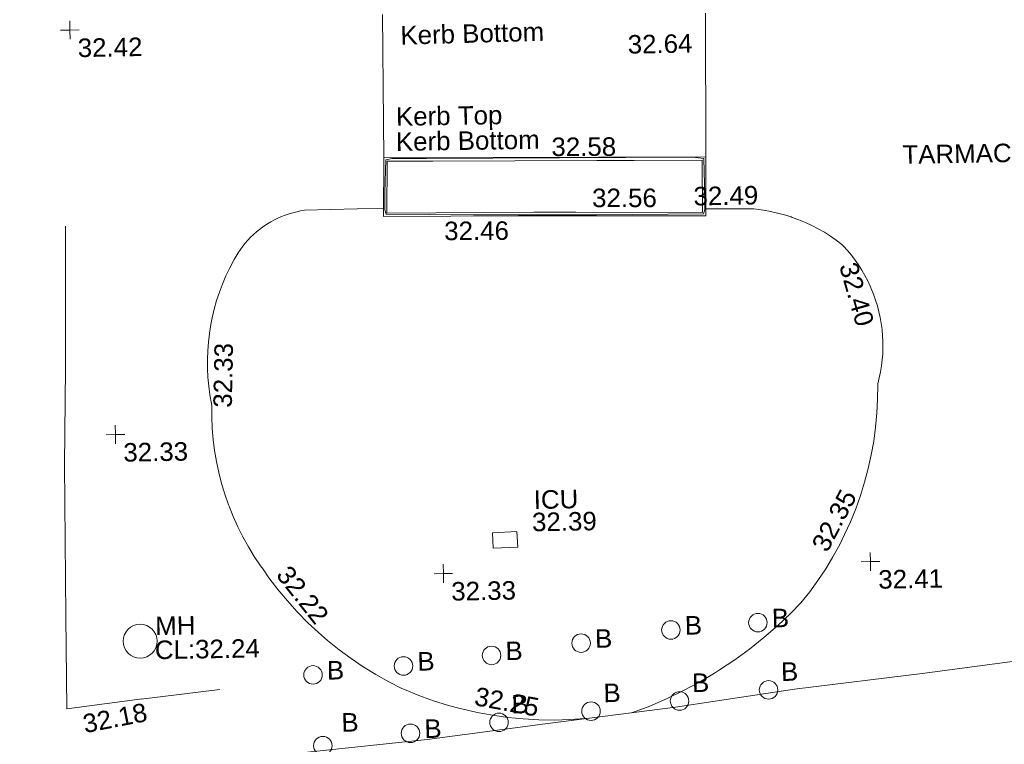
# Model space of a CAD drawing. Header units: millimetres. Extents: x -290717 to 520720, y -103372 to 287762.
# Tile 299 of 375: x 136870 to 156808, y 189235 to 203914. Entities that reach past the tile are written whole.
import ezdxf

# ---------------------------------------------------------------- set-up
doc = ezdxf.new("R2010")
doc.units = ezdxf.units.MM
doc.linetypes.add('IMPORT-UG_ELEC_STREET LIGHTING_QLB2 _2_', pattern=[2700, 1500, -300.0000000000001, 0, -250, 150, -300.0000000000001, 0, -200])
for name, color, linetype, lineweight, true_color in [('00_TOPO_FURN_BOLLARD', 7, 'Continuous', 9, 0x666666), ('00_TOPO_KERB_BOTTOM', 1, 'Continuous', 9, 0xff0000), ('00_TOPO_KERB_TOP', 7, 'Continuous', 9, 0xa500a5), ('00_TOPO_LEVEL_SPOT', 7, 'Continuous', 9, 0x666666), ('00_TOPO_ROAD_MARKING_WHITE_CONTINUOUS', 7, 'Continuous', 9, 0x999999), ('00_TOPO_SERV_IC', 5, 'Continuous', 9, 0x0000ff), ('00_TOPO_SERV_MH', 7, 'Continuous', 9, 0x666666), ('00_UAV_KERB_BOTTOM', 1, 'Continuous', 9, 0xff0000), ('00_UAV_KERB_TOP', 7, 'Continuous', 9, 0xa500a5), ('01_DTM_CONTOUR_MJR', 7, 'Continuous', 9, 0x7f3f00), ('12333-PUM-2D-U-0001-C01 - Rev2_REVIT IMPORT_dwg', 7, 'Continuous', 9, 0x767676)]:
    doc.layers.add(name, color=color, linetype=linetype, lineweight=lineweight, true_color=true_color)
for name, color, linetype, lineweight in [('00_TOPO_ROAD_EDGE', 7, 'Continuous', 9), ('00_TOPO_SURFACE', 7, 'Continuous', 9), ('00_TOPO_SURVEY_TEXT', 7, 'Continuous', 9), ('00_UAV_SURFACE', 7, 'Continuous', 9)]:
    doc.layers.add(name, color=color, linetype=linetype, lineweight=lineweight)
doc.styles.add('Swis721 Lt BT_2', font='swissl.ttf', dxfattribs={"height": 375})

# ---------------------------------------------------------------- blocks, each defined once
blk = doc.blocks.new('12333-PUM-2D-U-0001-C01 - Rev2_REVIT IMPORT_dwg_MSL_Bollard_2-2077182-Site Location Plan Existing')
at = {"layer": '00_TOPO_FURN_BOLLARD', "color": 254, "true_color": 0xcccccc}
blk.add_circle((0, 0), 62.50000000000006, dxfattribs=at)
blk = doc.blocks.new('12333-PUM-2D-U-0001-C01 - Rev2_REVIT IMPORT_dwg_MM-2077200-Site Location Plan Existing')
at = {"layer": '00_TOPO_LEVEL_SPOT', "color": 254, "true_color": 0xcccccc, "flags": 128}
for points in [[(0, -500.0000000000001), (0, 0), (-500.0000000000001, 0)], [(500.0000000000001, 0), (0, 0), (0, 500.0000000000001)]]:
    blk.add_lwpolyline(points, dxfattribs=at)
blk = doc.blocks.new('12333-PUM-2D-U-0001-C01 - Rev2_REVIT IMPORT_dwg_MGS62954_T2_Galway_ITM_3d_Rev1-2077680-Site Location Plan Existing')
at = {"layer": '00_TOPO_ROAD_EDGE', "color": 254, "true_color": 0xcccccc, "flags": 128}
blk.add_lwpolyline([(534033104.9689761, 725740459.8473704), (534035555.2704597, 725740668.3225173), (534038263.5407296, 725740972.4280123), (534040523.8177791, 725741176.4420397), (534043224.1310788, 725741487.1613616), (534045496.3261999, 725741728.7199506), (534047933.3784135, 725741976.977214), (534050361.6183352, 725742193.0608929), (534052757.5622326, 725742470.2915022), (534055401.4840017, 725742761.796875), (534057815.2787915, 725743082.9169078), (534060459.857713, 725743363.8650292), (534063350.9367885, 725743693.149701), (534066397.7802785, 725744014.1670485), (534069642.2740194, 725744375.130102), (534072218.411917, 725744677.8328604), (534074625.9544624, 725744954.3059459), (534076917.8177825, 725745218.4599398), (534080295.6753604, 725745525.838803), (534082250.5037208, 725745657.2662455), (534085202.2732607, 725745987.2579671), (534088797.6026757, 725746477.4211591), (534091802.2110071, 725746788.8694601)], dxfattribs=at)
at = {"layer": '00_TOPO_ROAD_MARKING_WHITE_CONTINUOUS', "color": 254, "true_color": 0xcccccc, "flags": 128}
blk.add_lwpolyline([(534043220.0000001, 725752720), (534043170.0000001, 725749830.0000001), (534043120.0000001, 725747890), (534043090, 725744810.0000002), (534043080.0000001, 725742940.0000001), (534044610.0000001, 725743120), (534044589.9999999, 725743110.0000001), (534046180.0000002, 725743280)], dxfattribs=at)
at = {"layer": '00_TOPO_SERV_IC', "color": 254, "true_color": 0xcccccc, "flags": 128}
blk.add_lwpolyline([(534051758.8577682, 725746359.2090113), (534052254.8108064, 725746373.9769058), (534052264.1457316, 725746060.4803231), (534051768.1926933, 725746045.7124285)], close=True, dxfattribs=at)
at = {"layer": '00_TOPO_SERV_MH', "color": 254, "true_color": 0xcccccc}
blk.add_circle((534044585.9030755, 725744285.4464498), 343.0899963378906, dxfattribs=at)
at = {"layer": '00_TOPO_SURFACE', "color": 254, "true_color": 0xcccccc, "flags": 128}
blk.add_lwpolyline([(534049717.3185974, 725756893.4053111), (534049689.1652511, 725753990), (534056210.0000001, 725753900), (534056256.8196996, 725756810.1770971)], dxfattribs=at)
at = {"layer": '00_UAV_KERB_BOTTOM', "color": 254, "true_color": 0xcccccc, "flags": 128}
blk.add_lwpolyline([(534056210.0000001, 725753900), (534056190.953, 725752702.6230001), (534052709.9530001, 725752763.6230003), (534052389.2109779, 725752767.413779), (534049663.953, 725752799.6229999), (534049689.1652511, 725753990)], dxfattribs=at)
at = {"layer": '00_UAV_KERB_TOP', "color": 254, "true_color": 0xcccccc, "flags": 128}
blk.add_lwpolyline([(534049757.6781771, 725753919.0477234), (534050683.9623823, 725753906.2632288), (534054004.846823, 725753860.4286674), (534054757.1929292, 725753850.0448513), (534056138.8931407, 725753830.974744), (534056122.0770235, 725752773.8407091), (534053561.7418721, 725752818.7072545), (534052710.9798722, 725752833.6157525), (534049735.4335133, 725752868.7830763)], close=True, dxfattribs=at)
at = {"layer": '00_UAV_SURFACE', "color": 254, "true_color": 0xcccccc, "flags": 128}
for points in [[(534049667.5948806, 725752971.5715822), (534048065.953, 725752955.623), (534047986.6122913, 725752944.1216274), (534047907.8228053, 725752929.3078996), (534047829.7227656, 725752911.2078044), (534047752.4491861, 725752889.853096), (534047676.1376311, 725752865.2812376), (534047600.921977, 725752837.5353366), (534047526.9341776, 725752806.6640688), (534047454.3040326, 725752772.721593), (534047383.1589597, 725752735.7674558), (534047348.9530001, 725752716.623), (534047280.2495033, 725752675.3064272), (534047213.3364297, 725752631.1490923), (534047148.3311676, 725752584.2284623), (534047085.3477581, 725752534.6268516), (534047024.4966956, 725752482.4312787), (534046965.8847336, 725752427.7333121), (534046909.6146973, 725752370.6289105), (534046855.7853037, 725752311.2182548), (534046804.4909876, 725752249.6055712), (534046755.8217366, 725752185.8989496), (534046709.8629333, 725752120.2101525), (534046666.695205, 725752052.6544209), (534046626.3942826, 725751983.3502703), (534046619.9530001, 725751971.623), (534046533.6042863, 725751815.111078), (534046453.8853543, 725751655.120535), (534046380.9360577, 725751491.9320484), (534046314.8843747, 725751325.8319062), (534046255.8461823, 725751157.1115048), (534046203.9250535, 725750986.0668368), (534046159.2120757, 725750812.997973), (534046128.9530001, 725750674.623), (534046097.3476997, 725750498.6878216), (534046096.2195458, 725750490.4350545), (534046073.1375233, 725750321.5834756), (534046056.3649434, 725750143.6206629), (534046047.0593851, 725749965.1115917), (534046045.2371735, 725749786.3694263), (534046050.9015052, 725749607.7077422), (534046064.0424431, 725749429.4399724), (534046084.6369335, 725749251.8788589), (534046112.648847, 725749075.3359045), (534046120.9530002, 725749030.623), (534046116.9503291, 725748802.85328), (534046122.489175, 725748575.1157382), (534046137.5598211, 725748347.8099034), (534046162.1358277, 725748121.3345481), (534046196.1740809, 725747896.0869861), (534046239.6148654, 725747672.462379), (534046292.3819715, 725747450.8530394), (534046354.382828, 725747231.6477462), (534046425.5086643, 725747015.2310597), (534046434.9530001, 725746988.623), (534046516.1849827, 725746775.7934161), (534046606.258089, 725746566.5521623), (534046705.0143001, 725746361.2663188), (534046812.2803641, 725746160.2960268), (534046927.8681, 725745963.9938563), (534047050.9530001, 725745773.6230001), (534047099.6533752, 725745700.986925), (534047217.5346645, 725745525.1682754), (534047394.3744124, 725745283.9072034), (534047581.162007, 725745050.2630388), (534047777.5697592, 725744824.6456723), (534047983.2531031, 725744607.4509138), (534048197.8512005, 725744399.0597961), (534048382.9530001, 725744232.623), (534048612.8966566, 725744041.2983648), (534048850.6504576, 725743859.770595), (534049095.797302, 725743688.3581512), (534049347.9071191, 725743527.3617499), (534049606.5376227, 725743377.0638331), (534049871.235087, 725743237.7280747), (534049921.953, 725743212.623), (534050211.7501265, 725743088.6396552), (534050506.4849349, 725742976.900509), (534050805.6403608, 725742877.6015898), (534051041.9066675, 725742809.4445349), (534051075.9530001, 725742799.623), (534051382.0325173, 725742724.3264307), (534051690.9966438, 725742661.9131892), (534052002.3033515, 725742612.4927697), (534052315.4065028, 725742576.1518718), (534052629.7568082, 725742552.9542506), (534052944.8027906, 725742542.9406018), (534053259.9917523, 725742546.1284935), (534053574.7707446, 725742562.5123323), (534053639.281323, 725742567.5053664)], [(534054532.8393769, 725742666.0245348), (534054879.7325915, 725742792.0595609), (534055221.0437225, 725742932.5104128), (534055556.1739945, 725743087.1306921), (534055884.535475, 725743255.6491425), (534056205.5521064, 725743437.7701252), (534056309.5045, 725743500.6325), (534056619.8895231, 725743700.3344465), (534056921.6396365, 725743912.8587962), (534057214.2254673, 725744137.8327091), (534057497.1337211, 725744374.8615046), (534057769.8680807, 725744623.5293537), (534057979.5045, 725744829.6325002), (534058160.0131875, 725745049.8449818), (534058331.1419964, 725745277.4232193), (534058492.5907089, 725745511.9679625), (534058513.5671237, 725745545.3534214), (534058644.0760891, 725745753.0677406), (534058785.3323799, 725746000.2995825), (534058887.5045, 725746195.6324999), (534059010.0145741, 725746452.6698612), (534059121.6535786, 725746714.6119466), (534059222.2256607, 725746980.9992205), (534059311.5543826, 725747251.3643492), (534059389.4830316, 725747525.2330202), (534059455.8748943, 725747802.1247752), (534059510.6134968, 725748081.5538516), (534059553.6028091, 725748363.0300361), (534059584.7674132, 725748646.0595236), (534059604.0526357, 725748930.1457845), (534059611.4246439, 725749214.7904346), (534059611.5045001, 725749241.6325), (534059643.6087171, 725749360.2011442), (534059670.7196341, 725749480.0101686), (534059692.7896886, 725749600.8493878), (534059709.7801628, 725749722.5068082), (534059721.6612495, 725749844.7690016), (534059728.412105, 725749967.4214785), (534059730.0208864, 725750090.249065), (534059726.484771, 725750213.0362796), (534059718.8902782, 725750320.3082865), (534059717.8099626, 725750335.5677117), (534059704.0116796, 725750457.6283996), (534059685.114129, 725750579.0042076), (534059661.1504635, 725750699.4822009), (534059632.1627234, 725750818.8510205), (534059598.2017633, 725750936.9012529), (534059559.3271617, 725751053.4257976), (534059540.5045, 725751104.6325), (534059494.6566533, 725751218.5938053), (534059444.0768188, 725751330.5352385), (534059388.8537308, 725751440.2604167), (534059329.0842692, 725751547.5768441), (534059264.8732899, 725751652.2962518), (534059196.333441, 725751754.2349259), (534059123.5849644, 725751853.2140313), (534059046.755486, 725751949.0599253), (534058965.9797905, 725752041.6044616), (534058934.5045, 725752075.6324999), (534058821.1076869, 725752164.1213013), (534058704.1048157, 725752247.7839172), (534058583.701149, 725752326.4735749), (534058460.1079162, 725752400.0522263), (534058333.5419413, 725752468.3907893), (534058204.2252643, 725752531.3693749), (534058072.3847505, 725752588.877497), (534057938.2516932, 725752640.814267), (534057916.5045002, 725752648.6324999), (534057780.0058963, 725752693.9892675), (534057641.7276807, 725752733.5902811), (534057501.9124402, 725752767.3660669), (534057360.8054584, 725752795.2573713), (534057218.6542849, 725752817.2152634), (534057167.5045, 725752823.6324999), (534056193.1822749, 725752842.764884)]]:
    blk.add_lwpolyline(points, dxfattribs=at)
at = {"layer": '01_DTM_CONTOUR_MJR', "color": 254, "true_color": 0xcccccc, "flags": 128}
blk.add_lwpolyline([(534055941.3706897, 725753895.1379311), (534056171.5, 725753861.5000002), (534056177.5, 725753087.5000001), (534056170.8888889, 725752820.8888891), (534056144.5000002, 725752745.5000001), (534053977.5631174, 725752763.717194), (534052710.0000001, 725752784.2057613), (534051485.5360825, 725752805.3505155), (534049716.0000001, 725752849.0000001), (534049695.1746989, 725752934.0361446), (534049700.0000001, 725753286.6666669), (534049732.0000001, 725753948.0000001), (534049861.7659575, 725753976.1199229), (534050555.5409582, 725753963.8931962)], close=True, dxfattribs=at)
for name, p, xscale, yscale, zscale in [('12333-PUM-2D-U-0001-C01 - Rev2_REVIT IMPORT_dwg_MM-2077200-Site Location Plan Existing', (534043380.0000001, 725756690.0000001), 0.375, 0.375, 0.375), ('12333-PUM-2D-U-0001-C01 - Rev2_REVIT IMPORT_dwg_MM-2077200-Site Location Plan Existing', (534044160.0000001, 725748480.0000001), 0.375, 0.375, 0.375), ('12333-PUM-2D-U-0001-C01 - Rev2_REVIT IMPORT_dwg_MM-2077200-Site Location Plan Existing', (534059400.0000001, 725745640), 0.375, 0.375, 0.375), ('12333-PUM-2D-U-0001-C01 - Rev2_REVIT IMPORT_dwg_MM-2077200-Site Location Plan Existing', (534050750, 725745550.0000001), 0.375, 0.375, 0.375), ('12333-PUM-2D-U-0001-C01 - Rev2_REVIT IMPORT_dwg_MSL_Bollard_2-2077182-Site Location Plan Existing', (534057100.4482018, 725744443.6990466), 3, 3, 3), ('12333-PUM-2D-U-0001-C01 - Rev2_REVIT IMPORT_dwg_MSL_Bollard_2-2077182-Site Location Plan Existing', (534055336.3345652, 725744326.5446476), 3, 3, 3), ('12333-PUM-2D-U-0001-C01 - Rev2_REVIT IMPORT_dwg_MSL_Bollard_2-2077182-Site Location Plan Existing', (534053513.1434508, 725744091.2854652), 3, 3, 3), ('12333-PUM-2D-U-0001-C01 - Rev2_REVIT IMPORT_dwg_MSL_Bollard_2-2077182-Site Location Plan Existing', (534051696.1415409, 725743874.14798), 3, 3, 3), ('12333-PUM-2D-U-0001-C01 - Rev2_REVIT IMPORT_dwg_MSL_Bollard_2-2077182-Site Location Plan Existing', (534049909.2173614, 725743692.0987232), 3, 3, 3), ('12333-PUM-2D-U-0001-C01 - Rev2_REVIT IMPORT_dwg_MSL_Bollard_2-2077182-Site Location Plan Existing', (534048074.540513, 725743542.5980277), 3, 3, 3), ('12333-PUM-2D-U-0001-C01 - Rev2_REVIT IMPORT_dwg_MSL_Bollard_2-2077182-Site Location Plan Existing', (534057292.9173604, 725743077.9710544), 3, 3, 3), ('12333-PUM-2D-U-0001-C01 - Rev2_REVIT IMPORT_dwg_MSL_Bollard_2-2077182-Site Location Plan Existing', (534055486.7114661, 725742884.479314), 3, 3, 3), ('12333-PUM-2D-U-0001-C01 - Rev2_REVIT IMPORT_dwg_MSL_Bollard_2-2077182-Site Location Plan Existing', (534053690.7561741, 725742709.8226793), 3, 3, 3), ('12333-PUM-2D-U-0001-C01 - Rev2_REVIT IMPORT_dwg_MSL_Bollard_2-2077182-Site Location Plan Existing', (534051824.5541941, 725742515.5015639), 3, 3, 3), ('12333-PUM-2D-U-0001-C01 - Rev2_REVIT IMPORT_dwg_MSL_Bollard_2-2077182-Site Location Plan Existing', (534050027.2293681, 725742325.9130863), 3, 3, 3), ('12333-PUM-2D-U-0001-C01 - Rev2_REVIT IMPORT_dwg_MSL_Bollard_2-2077182-Site Location Plan Existing', (534048248.3070021, 725742104.7264869), 3, 3, 3)]:
    blk.add_blockref(name, p, dxfattribs=dict(xscale=xscale, yscale=yscale, zscale=zscale))
at = {"layer": '00_TOPO_FURN_BOLLARD', "char_height": 375, "width": 398.9072968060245, "attachment_point": 1, "line_spacing_factor": 1.005061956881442, "style": 'Swis721 Lt BT_2'}
for insert in [(534055619.0928851, 725744600.7419974), (534057383.2065216, 725744717.8963964), (534053795.9017707, 725744365.482815), (534050191.9756813, 725743966.296073), (534051978.8998608, 725744148.3453298), (534048357.2988329, 725743816.7953775), (534057550.4685341, 725743629.3095158), (534055744.2626399, 725743435.8177754), (534053948.307348, 725743261.1611408), (534052082.105368, 725743066.8400252), (534048631.8939062, 725742756.8454359), (534050309.987688, 725742600.1104362)]:
    blk.add_mtext('B', dxfattribs=dict(at, insert=insert))
at = {"layer": '00_TOPO_KERB_BOTTOM', "color": 251, "true_color": 0x666666, "insert": (534050067.351904, 725756650.7061912), "char_height": 375, "width": 3414.456504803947, "attachment_point": 1, "rotation": 0.5745678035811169, "line_spacing_factor": 1.005061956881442, "style": 'Swis721 Lt BT_2'}
blk.add_mtext('Kerb Bottom', dxfattribs=at)
at = {"layer": '00_TOPO_KERB_TOP', "color": 251, "true_color": 0x666666, "insert": (534054668.8877974, 725756389.2558862), "char_height": 375, "width": 1495.902363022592, "attachment_point": 1, "line_spacing_factor": 1.005061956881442, "style": 'Swis721 Lt BT_2'}
blk.add_mtext('32.64', dxfattribs=at)
at = {"layer": '00_TOPO_LEVEL_SPOT', "char_height": 375, "width": 1495.902363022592, "attachment_point": 1, "line_spacing_factor": 1.005061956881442, "style": 'Swis721 Lt BT_2'}
for s, insert in [('32.42', (534043532.8269378, 725756513.0039225)), ('32.33', (534044312.8269378, 725748303.0039225)), ('32.33', (534050902.8269378, 725745373.0039227)), ('32.41', (534059552.8269378, 725745463.0039226))]:
    blk.add_mtext(s, dxfattribs=dict(at, insert=insert))
at = {"layer": '00_TOPO_ROAD_MARKING_WHITE_CONTINUOUS', "color": 251, "true_color": 0x666666, "insert": (534043370.9663817, 725742811.1691091), "char_height": 375, "width": 1495.902363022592, "attachment_point": 1, "rotation": 10.029191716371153, "line_spacing_factor": 1.005061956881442, "style": 'Swis721 Lt BT_2'}
blk.add_mtext('32.18', dxfattribs=at)
at = {"layer": '00_TOPO_SERV_IC', "color": 251, "true_color": 0x666666, "char_height": 375, "attachment_point": 1, "line_spacing_factor": 1.005061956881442, "style": 'Swis721 Lt BT_2'}
for s, insert, width in [('ICU', (534052604.7601008, 725747200.1889993), 1021.012723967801), ('32.39', (534052562.6951797, 725746748.2468015), 1495.902363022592)]:
    blk.add_mtext(s, dxfattribs=dict(at, insert=insert, width=width))
at = {"layer": '00_TOPO_SERV_MH', "char_height": 375, "attachment_point": 1, "line_spacing_factor": 1.005061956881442, "style": 'Swis721 Lt BT_2'}
for s, insert, width in [('MH', (534044896.633856, 725744777.4788129), 949.779278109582), ('CL:32.24', (534044881.1005163, 725744290.981482), 2440.932744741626)]:
    blk.add_mtext(s, dxfattribs=dict(at, insert=insert, width=width))
at = {"layer": '00_TOPO_SURFACE', "color": 251, "true_color": 0x666666, "insert": (534055947.8977236, 725753290.6774167), "char_height": 375, "width": 1495.902363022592, "attachment_point": 1, "line_spacing_factor": 1.005061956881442, "style": 'Swis721 Lt BT_2'}
blk.add_mtext('32.49', dxfattribs=at)
at = {"layer": '00_TOPO_SURVEY_TEXT', "color": 251, "true_color": 0x666666, "insert": (534060191.5475253, 725754058.200466), "char_height": 375, "width": 2450.430537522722, "attachment_point": 1, "line_spacing_factor": 1.005061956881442, "style": 'Swis721 Lt BT_2'}
blk.add_mtext('TARMAC', dxfattribs=at)
at = {"layer": '00_UAV_KERB_BOTTOM', "color": 251, "true_color": 0x666666, "char_height": 375, "attachment_point": 1, "line_spacing_factor": 1.005061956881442, "style": 'Swis721 Lt BT_2'}
for s, insert, width, rotation in [('Kerb Bottom', (534049941.4513295, 725754500.7809964), 3414.456504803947, 359.86745161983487), ('32.46', (534050889.8047532, 725752675.7234955), 1495.902363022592, 359.32286538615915)]:
    blk.add_mtext(s, dxfattribs=dict(at, insert=insert, width=width, rotation=rotation))
at = {"layer": '00_UAV_KERB_TOP', "color": 251, "true_color": 0x666666, "char_height": 375, "attachment_point": 1, "line_spacing_factor": 1.005061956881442, "style": 'Swis721 Lt BT_2'}
for s, insert, width, rotation in [('Kerb Top', (534049951.7229803, 725755009.8998368), 2493.170605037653, 359.86745161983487), ('32.58', (534053090.6024318, 725754341.8930693), 1495.902363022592, 359.20925879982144), ('32.56', (534053896.8917731, 725753292.9506599), 1495.902363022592, 359.044795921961)]:
    blk.add_mtext(s, dxfattribs=dict(at, insert=insert, width=width, rotation=rotation))
at = {"layer": '00_UAV_SURFACE', "color": 251, "true_color": 0x666666, "char_height": 375, "width": 1495.902363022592, "attachment_point": 1, "line_spacing_factor": 1.005061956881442, "style": 'Swis721 Lt BT_2'}
for s, insert, rotation in [('32.40', (534059232.4122891, 725751741.524016), 284.7388195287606), ('32.33', (534046149.8009647, 725748994.0482562), 87.88020186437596), ('32.35', (534058200.0220045, 725746003.0015645), 61.201317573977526), ('32.22', (534047644.9820853, 725745802.8150288), 307.3623061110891), ('32.25', (534051385.5927151, 725743244.9124041), 348.5036884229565)]:
    blk.add_mtext(s, dxfattribs=dict(at, insert=insert, rotation=rotation))
blk = doc.blocks.new('12333-PUM-2D-U-0001-C01 - Rev2_REVIT IMPORT_dwg-1620468-Site Location Plan Existing')
blk.add_blockref('12333-PUM-2D-U-0001-C01 - Rev2_REVIT IMPORT_dwg_MGS62954_T2_Galway_ITM_3d_Rev1-2077680-Site Location Plan Existing', (-533641079.6498471, -725615854.3561786))

msp = doc.modelspace()

# ---------------------------------------------------------------- block references
at = {"layer": '12333-PUM-2D-U-0001-C01 - Rev2_REVIT IMPORT_dwg', "color": 254, "linetype": 'IMPORT-UG_ELEC_STREET LIGHTING_QLB2 _2_', "true_color": 0xffd4d4, "rotation": 0.9999999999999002}
msp.add_blockref('12333-PUM-2D-U-0001-C01 - Rev2_REVIT IMPORT_dwg-1620468-Site Location Plan Existing', (-261895.0770586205, 55869.5817132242), dxfattribs=at)

doc.saveas('drawing.dxf')
